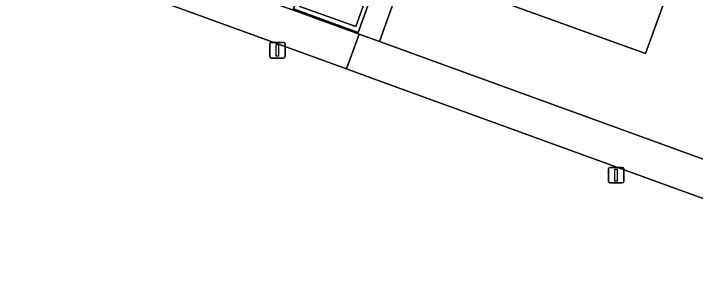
# Model space of a CAD drawing. Extents: x 155275 to 156265, y 382654 to 383635.
# Drawn here: x 155842.67 to 155886.27, y 382858.71 to 382876.67 of the extents above; entities that cross this region are included whole.
import ezdxf

# ---------------------------------------------------------------- set-up
doc = ezdxf.new("R2010")
doc.units = 0
for name, color, linetype in [('IMGEO_Erf', 7, 'Continuous'), ('IMGEO_Lichtmast', 7, 'Continuous'), ('IMGEO_Loofbos', 7, 'Continuous'), ('IMGEO_Pand', 7, 'Continuous'), ('IMGEO_Rijbaan_lokaal_gesloten', 7, 'Continuous'), ('IMGEO_Rijbaan_lokaal_open', 7, 'Continuous'), ('IMGEO_Voetpad_open', 7, 'Continuous')]:
    doc.layers.add(name, color=color, linetype=linetype)

msp = doc.modelspace()

# ---------------------------------------------------------------- linework, layer by layer
at = {"layer": 'IMGEO_Erf'}
for points in [[(155875.141, 382900.359), (155872.725, 382893.446), (155866.062, 382874.889), (155953.058, 382843.257), (155959.029, 382859.144), (155962.877, 382868.971)], [(155884.971, 382879.376), (155883.085, 382874.124), (155874.026, 382877.389)]]:
    msp.add_lwpolyline(points, dxfattribs=at)
at = {"layer": 'IMGEO_Lichtmast'}
for p, q in [((155859.043, 382873.933), (155859.043, 382874.733)), ((155859.043, 382874.733), (155859.043, 382873.933)), ((155859.143, 382874.833), (155859.933, 382874.833)), ((155859.933, 382874.833), (155859.143, 382874.833)), ((155860.033, 382874.733), (155860.033, 382873.933)), ((155860.033, 382873.933), (155860.033, 382874.733)), ((155859.933, 382873.833), (155859.143, 382873.833)), ((155859.143, 382873.833), (155859.933, 382873.833)), ((155880.808, 382866.84), (155881.598, 382866.84)), ((155881.598, 382866.84), (155880.808, 382866.84)), ((155880.708, 382865.94), (155880.708, 382866.74)), ((155880.708, 382866.74), (155880.708, 382865.94)), ((155881.698, 382866.74), (155881.698, 382865.94)), ((155881.698, 382865.94), (155881.698, 382866.74)), ((155881.598, 382865.84), (155880.808, 382865.84)), ((155880.808, 382865.84), (155881.598, 382865.84))]:
    msp.add_line(p, q, dxfattribs=at)
for points in [[(155859.463, 382874.708), (155859.613, 382874.708), (155859.613, 382873.958), (155859.463, 382873.958), (155859.463, 382874.708)], [(155881.128, 382866.715), (155881.278, 382866.715), (155881.278, 382865.965), (155881.128, 382865.965), (155881.128, 382866.715)]]:
    msp.add_lwpolyline(points, dxfattribs=at)
for centre, start, end in [((155859.143, 382874.733), 90, 180), ((155859.143, 382874.733), 90, 180), ((155859.933, 382874.733), 0, 90), ((155859.933, 382874.733), 360, 90), ((155859.143, 382873.933), 180, 270), ((155859.143, 382873.933), 180, 270), ((155859.933, 382873.933), 270, 0), ((155859.933, 382873.933), 270, 0), ((155880.808, 382866.74), 90, 180), ((155880.808, 382866.74), 90, 180), ((155881.598, 382866.74), 0, 90), ((155881.598, 382866.74), 360, 90), ((155880.808, 382865.94), 180, 270), ((155880.808, 382865.94), 180, 270), ((155881.598, 382865.94), 270, 0), ((155881.598, 382865.94), 270, 0)]:
    msp.add_arc(centre, 0.1, start, end, dxfattribs=at)
at = {"layer": 'IMGEO_Loofbos'}
msp.add_lwpolyline([(155962.277, 382837.428), (155865.28, 382872.649), (155863.949, 382873.132), (155772.846, 382906.212), (155660.759, 382947.032), (155649.875, 382951.072)], dxfattribs=at)
at = {"layer": 'IMGEO_Pand'}
msp.add_lwpolyline([(155874.026, 382877.389), (155883.085, 382874.124), (155884.971, 382879.376)], dxfattribs=at)
at = {"layer": 'IMGEO_Rijbaan_lokaal_gesloten'}
msp.add_lwpolyline([(155875.66, 382905.722), (155875.38, 382905.822), (155873.745, 382901.362), (155869.503, 382889.63), (155864.547, 382875.86), (155860.964, 382877.138), (155865.427, 382889.535), (155870.173, 382902.627), (155871.798, 382907.096), (155871.528, 382907.192), (155870.162, 382903.434), (155869.905, 382902.728), (155869.745, 382902.284), (155866.703, 382893.844), (155865.861, 382891.509), (155865.183, 382889.627), (155863.81, 382885.859), (155862.116, 382881.212), (155860.573, 382876.977), (155864.713, 382875.461), (155869.782, 382889.53), (155874.032, 382901.26), (155874.382, 382902.22)], close=True, dxfattribs=at)
at = {"layer": 'IMGEO_Rijbaan_lokaal_open'}
msp.add_lwpolyline([(155875.38, 382905.822), (155871.798, 382907.096), (155870.173, 382902.627), (155865.427, 382889.535), (155860.964, 382877.138), (155864.547, 382875.86), (155869.503, 382889.63), (155873.745, 382901.362)], close=True, dxfattribs=at)
at = {"layer": 'IMGEO_Voetpad_open'}
msp.add_lwpolyline([(155687.76, 382939.71), (155661.6, 382949.239), (155660.759, 382947.032), (155772.846, 382906.212), (155863.949, 382873.132), (155864.759, 382875.363), (155860.495, 382876.912), (155859.753, 382877.182), (155855.852, 382878.598), (155854.498, 382879.089), (155767.593, 382910.639), (155765.941, 382911.239), (155762.029, 382912.659), (155761.338, 382912.91), (155757.172, 382914.424), (155755.688, 382914.965)], close=True, dxfattribs=at)
for points in [[(155874.382, 382902.22), (155874.032, 382901.26), (155869.782, 382889.53), (155864.713, 382875.461), (155860.573, 382876.977), (155862.116, 382881.212)], [(155862.116, 382881.212), (155861.325, 382881.496), (155859.753, 382877.182), (155860.495, 382876.912), (155864.759, 382875.363), (155866.062, 382874.889), (155872.725, 382893.446), (155875.141, 382900.359)], [(155866.062, 382874.889), (155864.759, 382875.363), (155863.949, 382873.132), (155865.28, 382872.649), (155962.277, 382837.428)], [(155963.446, 382839.517), (155959.518, 382840.914), (155958.763, 382841.182), (155954.694, 382842.662), (155954.45, 382842.751), (155953.058, 382843.257), (155866.062, 382874.889)]]:
    msp.add_lwpolyline(points, dxfattribs=at)

doc.saveas('drawing.dxf')
